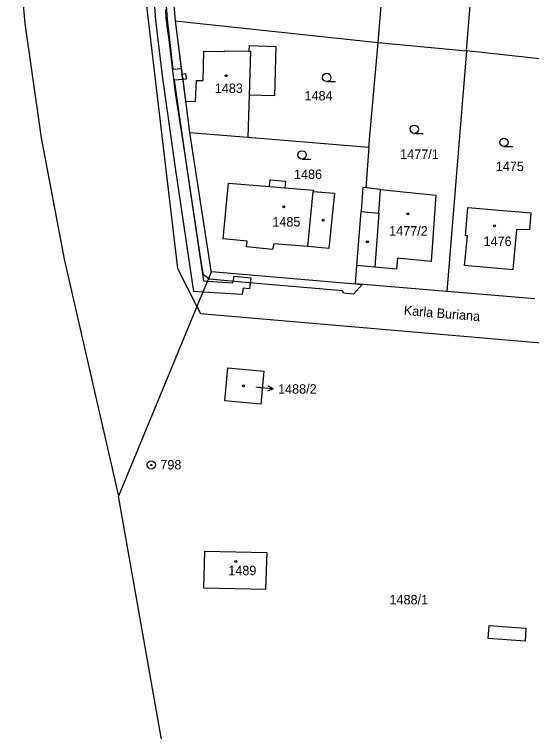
# Model space of a CAD drawing. Extents: x -755819 to -753140, y -1169796 to -1166000.
# Drawn here: x -755791.5 to -755698.3, y -1167579.9 to -1167450.7 of the extents above; entities that cross this region are included whole.
import ezdxf

# ---------------------------------------------------------------- set-up
doc = ezdxf.new("R2010")
doc.units = 0
for name, color, linetype in [('Vrstva 1', 7, 'Continuous'), ('Vrstva 13', 7, 'Continuous'), ('Vrstva 15', 7, 'Continuous'), ('Vrstva 16', 7, 'Continuous'), ('Vrstva 17', 7, 'Continuous'), ('Vrstva 18', 7, 'Continuous'), ('Vrstva 19', 7, 'Continuous'), ('Vrstva 24', 7, 'Continuous'), ('Vrstva 25', 7, 'Continuous'), ('Vrstva 27', 7, 'Continuous'), ('Vrstva 4', 7, 'Continuous')]:
    doc.layers.add(name, color=color, linetype=linetype)

msp = doc.modelspace()

# ---------------------------------------------------------------- linework, layer by layer
at = {"layer": 'Vrstva 1'}
for p, q in [((-755773.84, -1167396.67), (-755762.1, -1167496.44)), ((-755710.08, -1167457.22), (-755706.91, -1167420.63)), ((-755764.11, -1167431.65), (-755762.52, -1167451.81)), ((-755725.98, -1167455.74), (-755724.34, -1167435.63)), ((-755762.52, -1167451.81), (-755725.98, -1167455.74)), ((-755762.52, -1167451.81), (-755760.66, -1167466.3)), ((-755727.61, -1167474.59), (-755725.98, -1167455.74)), ((-755725.98, -1167455.74), (-755710.08, -1167457.22)), ((-755757.5, -1167462.56), (-755757.38, -1167457.31)), ((-755757.38, -1167457.31), (-755753.62, -1167457.36)), ((-755753.62, -1167457.36), (-755753.62, -1167457.24)), ((-755753.62, -1167457.24), (-755749.19, -1167457.3)), ((-755749.19, -1167457.3), (-755749.14, -1167456.28)), ((-755749.14, -1167456.28), (-755744.41, -1167456.43)), ((-755744.41, -1167456.43), (-755744.65, -1167465.32)), ((-755710.08, -1167457.22), (-755713.58, -1167500.61)), ((-755694.27, -1167458.94), (-755710.08, -1167457.22)), ((-755758.83, -1167466.37), (-755758.68, -1167462.54)), ((-755758.68, -1167462.54), (-755757.5, -1167462.56)), ((-755760.66, -1167466.3), (-755759.94, -1167471.93)), ((-755760.66, -1167466.3), (-755758.83, -1167466.37)), ((-755749.18, -1167465.19), (-755749.42, -1167472.8)), ((-755744.65, -1167465.32), (-755749.18, -1167465.19)), ((-755759.94, -1167471.93), (-755756.07, -1167496.87)), ((-755759.94, -1167471.93), (-755749.42, -1167472.8)), ((-755749.42, -1167472.8), (-755727.61, -1167474.59)), ((-755727.61, -1167474.59), (-755728.21, -1167481.89)), ((-755745.51, -1167481.67), (-755745.41, -1167480.47)), ((-755745.41, -1167480.47), (-755742.65, -1167480.72)), ((-755753.86, -1167491.1), (-755752.91, -1167481.07)), ((-755752.91, -1167481.07), (-755745.51, -1167481.67)), ((-755742.65, -1167480.72), (-755742.74, -1167481.9)), ((-755742.74, -1167481.9), (-755737.62, -1167482.32)), ((-755728.71, -1167481.84), (-755729.04, -1167486.15)), ((-755728.21, -1167481.89), (-755728.71, -1167481.84)), ((-755737.62, -1167482.32), (-755737.64, -1167482.55)), ((-755737.64, -1167482.55), (-755733.82, -1167482.86)), ((-755733.82, -1167482.86), (-755734.82, -1167492.81)), ((-755725.83, -1167486.48), (-755725.51, -1167482.18)), ((-755725.51, -1167482.18), (-755715.58, -1167483.24)), ((-755715.58, -1167483.24), (-755716.44, -1167495.19)), ((-755710.22, -1167490.57), (-755709.82, -1167485.43)), ((-755709.82, -1167485.43), (-755698.44, -1167486.41)), ((-755729.79, -1167495.88), (-755729.04, -1167486.15)), ((-755729.04, -1167486.15), (-755725.83, -1167486.48)), ((-755698.44, -1167486.41), (-755698.7, -1167489.5)), ((-755701.05, -1167489.4), (-755701.72, -1167496.67)), ((-755698.7, -1167489.5), (-755701.05, -1167489.4)), ((-755710.4, -1167495.87), (-755709.9, -1167490.54)), ((-755709.9, -1167490.54), (-755710.22, -1167490.57)), ((-755749.57, -1167491.49), (-755753.86, -1167491.1)), ((-755749.68, -1167492.51), (-755749.57, -1167491.49)), ((-755744.75, -1167491.97), (-755744.98, -1167493.01)), ((-755738.61, -1167492.47), (-755744.75, -1167491.97)), ((-755744.98, -1167493.01), (-755749.68, -1167492.51)), ((-755734.82, -1167492.81), (-755738.61, -1167492.47)), ((-755722.45, -1167494.58), (-755722.64, -1167496.57)), ((-755716.44, -1167495.19), (-755722.45, -1167494.58)), ((-755730.05, -1167499.2), (-755729.79, -1167495.88)), ((-755726.55, -1167496.19), (-755729.79, -1167495.88)), ((-755701.72, -1167496.67), (-755710.4, -1167495.87)), ((-755762.1, -1167496.44), (-755758.6, -1167503.3)), ((-755755.97, -1167496.97), (-755758.6, -1167503.3)), ((-755756.07, -1167496.87), (-755755.97, -1167496.97)), ((-755755.97, -1167496.97), (-755730.05, -1167499.2)), ((-755722.64, -1167496.57), (-755726.55, -1167496.19)), ((-755713.58, -1167500.61), (-755730.05, -1167499.2)), ((-755697.77, -1167501.91), (-755713.58, -1167500.61)), ((-755758.6, -1167503.3), (-755772.75, -1167537.46)), ((-755758.6, -1167503.3), (-755757.97, -1167504.53)), ((-755757.97, -1167504.53), (-755662.78, -1167512.72)), ((-755753.59, -1167520.3), (-755753.06, -1167514.31)), ((-755753.06, -1167514.31), (-755746.57, -1167514.94)), ((-755746.57, -1167514.94), (-755747.1, -1167520.87)), ((-755747.1, -1167520.87), (-755753.59, -1167520.3)), ((-755757.33, -1167554.01), (-755757.2, -1167547.36)), ((-755757.2, -1167547.36), (-755746, -1167547.6)), ((-755746, -1167547.6), (-755746.23, -1167554.24)), ((-755746.23, -1167554.24), (-755757.33, -1167554.01))]:
    msp.add_line(p, q, dxfattribs=at)
at = {"layer": 'Vrstva 13'}
for p, q in [((-755791.48, -1167429.71), (-755789.59, -1167452.28)), ((-755789.59, -1167452.28), (-755786.63, -1167472.88)), ((-755786.63, -1167472.88), (-755782.52, -1167494.75)), ((-755782.52, -1167494.75), (-755772.75, -1167537.46)), ((-755760.67, -1167605.45), (-755772.75, -1167537.46))]:
    msp.add_line(p, q, dxfattribs=at)
at = {"layer": 'Vrstva 16'}
msp.add_line((-755744.84, -1167518.11), (-755747.83, -1167517.9), dxfattribs=at)
msp.add_lwpolyline([(-755745.8, -1167517.54), (-755744.84, -1167518.11), (-755745.87, -1167518.54)], dxfattribs=at)
at = {"layer": 'Vrstva 24'}
for radius in [0.75, 0.1]:
    msp.add_circle((-755766.82, -1167531.83), radius, dxfattribs=at)
at = {"layer": 'Vrstva 25'}
for p, q in [((-755735.22, -1167462.77), (-755733.62, -1167462.77)), ((-755719.45, -1167472.09), (-755717.85, -1167472.09)), ((-755703.3, -1167474.46), (-755701.7, -1167474.46)), ((-755739.66, -1167476.73), (-755738.06, -1167476.73))]:
    msp.add_line(p, q, dxfattribs=at)
for centre, radius in [((-755735.22, -1167462.02), 0.75), ((-755753.31, -1167461.7), 0.175), ((-755719.45, -1167471.34), 0.75), ((-755703.3, -1167473.71), 0.75), ((-755739.66, -1167475.98), 0.75), ((-755742.94, -1167485.33), 0.175), ((-755720.64, -1167486.59), 0.175), ((-755735.89, -1167487.75), 0.175), ((-755705.01, -1167488.76), 0.175), ((-755727.91, -1167491.61), 0.175), ((-755750.23, -1167517.58), 0.175), ((-755751.57, -1167549.24), 0.175)]:
    msp.add_circle(centre, radius, dxfattribs=at)
at = {"layer": 'Vrstva 27'}
for p, q in [((-755763.94, -1167433.79), (-755762.52, -1167451.81)), ((-755765.97, -1167451.7), (-755766.97, -1167438.77)), ((-755764.89, -1167439.63), (-755763.97, -1167451.5)), ((-755764.11, -1167451.36), (-755764.21, -1167449.76)), ((-755764.8, -1167461.71), (-755765.97, -1167451.7)), ((-755763.55, -1167455.72), (-755764.11, -1167451.36)), ((-755763.97, -1167451.5), (-755762.93, -1167460.51)), ((-755762.52, -1167451.81), (-755761.29, -1167461.41)), ((-755762.48, -1167464.8), (-755763.55, -1167455.72)), ((-755762.93, -1167460.51), (-755761.42, -1167460.41)), ((-755761.42, -1167460.41), (-755761.16, -1167462.39)), ((-755762.42, -1167478.72), (-755764.8, -1167461.71)), ((-755761.16, -1167462.39), (-755762.67, -1167462.5)), ((-755762.67, -1167462.5), (-755760.44, -1167478.44)), ((-755761.29, -1167461.41), (-755760.66, -1167461.33)), ((-755761.29, -1167461.41), (-755761.16, -1167462.39)), ((-755761.16, -1167462.39), (-755761.29, -1167461.41)), ((-755760.53, -1167462.32), (-755761.16, -1167462.39)), ((-755761.16, -1167462.39), (-755759.94, -1167471.93)), ((-755760.66, -1167461.33), (-755760.53, -1167462.32)), ((-755760.74, -1167475.96), (-755762.48, -1167464.8)), ((-755759.94, -1167471.93), (-755756.07, -1167496.87)), ((-755757.83, -1167495.2), (-755760.74, -1167475.96)), ((-755759.17, -1167500.58), (-755762.42, -1167478.72)), ((-755760.44, -1167478.44), (-755757.43, -1167498.68)), ((-755757.44, -1167497.56), (-755757.83, -1167495.2)), ((-755756.07, -1167496.87), (-755755.97, -1167496.97)), ((-755755.97, -1167496.97), (-755730.05, -1167499.2)), ((-755756.51, -1167498.26), (-755757.44, -1167497.56)), ((-755757.43, -1167498.68), (-755756.7, -1167498.73)), ((-755756.7, -1167498.73), (-755752.11, -1167499.03)), ((-755756.35, -1167498.38), (-755756.51, -1167498.26)), ((-755749.21, -1167499.03), (-755756.35, -1167498.38)), ((-755752.11, -1167499.03), (-755751.91, -1167497.83)), ((-755751.91, -1167497.83), (-755748.91, -1167498.14)), ((-755748.91, -1167498.14), (-755749.12, -1167500.13)), ((-755750.25, -1167500.01), (-755750.45, -1167501.14)), ((-755749.12, -1167500.13), (-755750.25, -1167500.01)), ((-755732.41, -1167500.48), (-755749.21, -1167499.03)), ((-755728.83, -1167499.3), (-755730.4, -1167501.07)), ((-755730.05, -1167499.2), (-755728.83, -1167499.3)), ((-755757.51, -1167500.68), (-755759.17, -1167500.58)), ((-755750.45, -1167501.14), (-755757.51, -1167500.68)), ((-755732.17, -1167500.87), (-755732.41, -1167500.48)), ((-755730.4, -1167501.07), (-755732.17, -1167500.87))]:
    msp.add_line(p, q, dxfattribs=at)
at = {"layer": 'Vrstva 4'}
for p, q in [((-755749.19, -1167457.3), (-755748.93, -1167457.31)), ((-755748.93, -1167457.31), (-755749.18, -1167465.19)), ((-755745.51, -1167481.67), (-755742.74, -1167481.9)), ((-755725.51, -1167482.18), (-755728.21, -1167481.89)), ((-755738.61, -1167492.47), (-755737.64, -1167482.55)), ((-755725.83, -1167486.48), (-755726.55, -1167496.19)), ((-755706.15, -1167563.09), (-755705.98, -1167560.78)), ((-755705.98, -1167560.78), (-755699.37, -1167561.23)), ((-755699.37, -1167561.23), (-755699.47, -1167563.59)), ((-755699.47, -1167563.59), (-755706.15, -1167563.09))]:
    msp.add_line(p, q, dxfattribs=at)

# ---------------------------------------------------------------- texts
at = {"layer": 'Vrstva 15'}
msp.add_text('Karla Buriana', height=1.7, rotation=355.2338, dxfattribs=at).set_placement((-755721.4, -1167504.79))
at = {"layer": 'Vrstva 16'}
msp.add_text('1488/2', height=1.7, dxfattribs=at).set_placement((-755743.99, -1167518.99))
at = {"layer": 'Vrstva 17'}
msp.add_text('798', height=1.7, dxfattribs=at).set_placement((-755765.19, -1167532.64))
at = {"layer": 'Vrstva 18'}
for s, p in [('1484', (-755739.22, -1167466.16)), ('1477/1', (-755722, -1167476.7)), ('1475', (-755704.77, -1167478.89)), ('1486', (-755741.12, -1167480.31)), ('1488/1', (-755723.92, -1167556.95))]:
    msp.add_text(s, height=1.7, dxfattribs=at).set_placement(p)
at = {"layer": 'Vrstva 19'}
for s, height, p in [('1483', 1.7, (-755755.38, -1167464.82)), ('1485', 1.7, (-755745.02, -1167488.88)), ('1477/2', 1.7, (-755723.98, -1167490.51)), ('1476', 1.7, (-755706.98, -1167492.38)), ('1488/2', 0.2, (-755748.05, -1167517.88)), ('1489', 1.7, (-755752.95, -1167551.69))]:
    msp.add_text(s, height=height, dxfattribs=at).set_placement(p)

doc.saveas('drawing.dxf')
